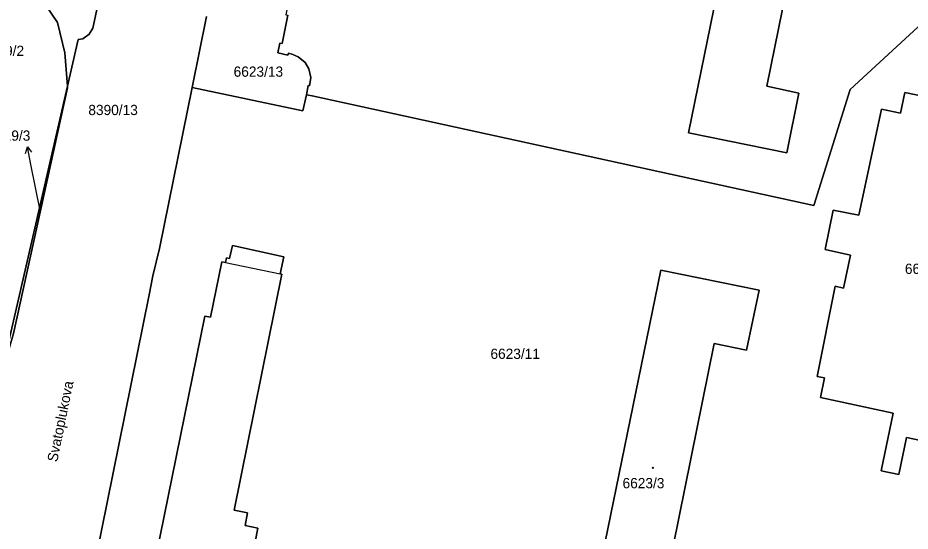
# Model space of a CAD drawing. Extents: x -596233 to -595156, y -1161235 to -1159375.
# Drawn here: x -595554.5 to -595406.4, y -1159722.6 to -1159637.3 of the extents above; entities that cross this region are included whole.
import ezdxf

# ---------------------------------------------------------------- set-up
doc = ezdxf.new("R2010")
doc.units = 0
for name, color, linetype in [('KN_CAR_KR', 7, 'Continuous'), ('KN_KULTURY', 7, 'Continuous'), ('KN_PARC_CIS_POM', 7, 'Continuous'), ('KN_PARC_CIS_POZ', 7, 'Continuous'), ('KN_PARC_CIS_STAV', 7, 'Continuous'), ('KN_PARC_PLOCHA', 7, 'Continuous'), ('KN_ULICE', 7, 'Continuous'), ('PARC_C_SIPKA', 7, 'Continuous'), ('parcely_l', 7, 'Continuous')]:
    doc.layers.add(name, color=color, linetype=linetype)

msp = doc.modelspace()

# ---------------------------------------------------------------- linework, layer by layer
at = {"layer": 'KN_CAR_KR'}
msp.add_lwpolyline([(-595520.01, -1159677.94), (-595510.95, -1159679.85)], dxfattribs=at)
at = {"layer": 'KN_KULTURY'}
for radius in [0.09, 0.0398]:
    msp.add_circle((-595449.07, -1159712.07), radius, dxfattribs=at)
at = {"layer": 'KN_PARC_PLOCHA'}
for points in [[(-595555.2, -1159689.72), (-595546.25, -1159648.94), (-595546.27, -1159648.62), (-595544.5, -1159640.9), (-595543.7, -1159640.76), (-595542.68, -1159640.02), (-595542.06, -1159639.01), (-595538.53, -1159622.47), (-595538.42, -1159620.75), (-595538.9, -1159619.08), (-595539.98, -1159617.81), (-595535.12, -1159586.64), (-595533.64, -1159581.88), (-595532.34, -1159575.46), (-595531.75, -1159572.57), (-595525.52, -1159541.94), (-595524.19, -1159535.39), (-595523.59, -1159532.34), (-595516.18, -1159498.88)], [(-595555.45, -1159601.55), (-595547.73, -1159599.31), (-595542.6, -1159596.31), (-595537.85, -1159591.18), (-595535.12, -1159586.64), (-595539.98, -1159617.81), (-595538.9, -1159619.08), (-595538.42, -1159620.75), (-595538.53, -1159622.47), (-595542.06, -1159639.01), (-595542.68, -1159640.02), (-595543.7, -1159640.76), (-595544.5, -1159640.9), (-595546.27, -1159648.62), (-595546.69, -1159643.12), (-595547.92, -1159638.05), (-595549.79, -1159635.29), (-595552.61, -1159632.7), (-595559.21, -1159628.44)], [(-595431.62, -1159599.93), (-595443.15, -1159656.39), (-595426.85, -1159659.72), (-595424.84, -1159649.8), (-595430.17, -1159648.62), (-595418.48, -1159591.14)], [(-595523.16, -1159637.07), (-595525.54, -1159648.85), (-595530.96, -1159675.6), (-595532.1, -1159680.15), (-595532.67, -1159683.3), (-595559.54, -1159815.86)], [(-595509.68, -1159636.86), (-595510.64, -1159641.58), (-595510.99, -1159641.51), (-595511.32, -1159643.13), (-595509.68, -1159643.48), (-595509.59, -1159643.16), (-595508.86, -1159643.36), (-595507.97, -1159643.75), (-595506.82, -1159644.73), (-595506.19, -1159645.77), (-595505.85, -1159647.2), (-595506.07, -1159648.57), (-595506.29, -1159648.53), (-595506.6, -1159650.07), (-595507.2, -1159652.72), (-595525.54, -1159648.85), (-595523.16, -1159637.07)], [(-595403.64, -1159637.51), (-595416.31, -1159649.2), (-595422.36, -1159668.46), (-595505.65, -1159650.26), (-595506.6, -1159650.07), (-595506.29, -1159648.53), (-595506.07, -1159648.57), (-595505.85, -1159647.2), (-595506.19, -1159645.77), (-595506.82, -1159644.73), (-595507.97, -1159643.75), (-595508.86, -1159643.36), (-595509.59, -1159643.16), (-595509.68, -1159643.48), (-595511.32, -1159643.13), (-595510.99, -1159641.51), (-595510.64, -1159641.58), (-595509.68, -1159636.86)], [(-595559.54, -1159815.86), (-595532.67, -1159683.3), (-595532.1, -1159680.15), (-595530.96, -1159675.6), (-595525.54, -1159648.85), (-595507.2, -1159652.72), (-595506.6, -1159650.07), (-595505.65, -1159650.26), (-595422.36, -1159668.46), (-595416.31, -1159649.2), (-595403.64, -1159637.51)], [(-595515.1, -1159724.39), (-595514.67, -1159722.07), (-595516.78, -1159721.64), (-595516.35, -1159719.54), (-595518.61, -1159719.08), (-595510.67, -1159679.91), (-595510.95, -1159679.85), (-595510.34, -1159676.99), (-595518.88, -1159675.12), (-595519.34, -1159677.28), (-595519.85, -1159677.17), (-595520.01, -1159677.94), (-595520.63, -1159677.81), (-595522.51, -1159687.03), (-595523.46, -1159686.84), (-595539.67, -1159766.71)], [(-595450.51, -1159748.88), (-595438.88, -1159691.42), (-595433.53, -1159692.53), (-595431.43, -1159682.54), (-595447.76, -1159679.2), (-595459.33, -1159735.74)]]:
    msp.add_lwpolyline(points, dxfattribs=at)
for points in [[(-595474.39, -1159591.21), (-595472.15, -1159580.19), (-595463, -1159582.06), (-595418.48, -1159591.14), (-595430.17, -1159648.62), (-595424.84, -1159649.8), (-595426.85, -1159659.72), (-595443.15, -1159656.39), (-595431.62, -1159599.93), (-595465.25, -1159593.08), (-595472.65, -1159591.57)], [(-595546.27, -1159648.62), (-595557.63, -1159697.99), (-595556.9, -1159692.19), (-595556.69, -1159689.27), (-595556.51, -1159686.5), (-595557.29, -1159677.07), (-595557.53, -1159672.86), (-595558.65, -1159666.96), (-595561.06, -1159657.25), (-595564.33, -1159646.97), (-595568.66, -1159637.75), (-595574.68, -1159628.43), (-595580.66, -1159620.5), (-595586.28, -1159614.51), (-595588.81, -1159612.31), (-595581.95, -1159617.21), (-595575.76, -1159621.08), (-595559.21, -1159628.44), (-595552.61, -1159632.7), (-595549.79, -1159635.29), (-595547.92, -1159638.05), (-595546.69, -1159643.12)], [(-595557.63, -1159697.99), (-595546.27, -1159648.62), (-595546.25, -1159648.94), (-595555.2, -1159689.72)], [(-595383.99, -1159651.2), (-595396.9, -1159648.47), (-595397.58, -1159651.69), (-595407.24, -1159649.7), (-595407.94, -1159653.16), (-595411.09, -1159652.49), (-595414.87, -1159670.1), (-595419.14, -1159669.26), (-595420.49, -1159675.77), (-595416.26, -1159676.72), (-595417.42, -1159682.22), (-595418.82, -1159681.9), (-595421.79, -1159696.89), (-595420.58, -1159697.14), (-595421.26, -1159700.36), (-595409.18, -1159703), (-595411.19, -1159712.57), (-595408.26, -1159713.18), (-595406.97, -1159707.04), (-595397.18, -1159709.09), (-595389.51, -1159672.53), (-595387.53, -1159672.92), (-595384.39, -1159657.96), (-595385.33, -1159657.74)], [(-595383.99, -1159651.2), (-595385.33, -1159657.74), (-595384.39, -1159657.96), (-595387.53, -1159672.92), (-595389.51, -1159672.53), (-595397.18, -1159709.09), (-595406.97, -1159707.04), (-595408.26, -1159713.18), (-595411.19, -1159712.57), (-595409.18, -1159703), (-595421.26, -1159700.36), (-595420.58, -1159697.14), (-595421.79, -1159696.89), (-595418.82, -1159681.9), (-595417.42, -1159682.22), (-595416.26, -1159676.72), (-595420.49, -1159675.77), (-595419.14, -1159669.26), (-595414.87, -1159670.1), (-595411.09, -1159652.49), (-595407.94, -1159653.16), (-595407.24, -1159649.7), (-595397.58, -1159651.69), (-595396.9, -1159648.47)], [(-595501.97, -1159727.06), (-595504.22, -1159737.87), (-595521.73, -1159734.41), (-595528.7, -1159768.85), (-595539.67, -1159766.71), (-595523.46, -1159686.84), (-595522.51, -1159687.03), (-595520.63, -1159677.81), (-595520.01, -1159677.94), (-595519.85, -1159677.17), (-595519.34, -1159677.28), (-595518.88, -1159675.12), (-595510.34, -1159676.99), (-595510.95, -1159679.85), (-595510.67, -1159679.91), (-595518.61, -1159719.08), (-595516.35, -1159719.54), (-595516.78, -1159721.64), (-595514.67, -1159722.07), (-595515.1, -1159724.39)], [(-595504.22, -1159737.87), (-595501.97, -1159727.06), (-595492.75, -1159728.94), (-595459.33, -1159735.74), (-595447.76, -1159679.2), (-595431.43, -1159682.54), (-595433.53, -1159692.53), (-595438.88, -1159691.42), (-595450.51, -1159748.88), (-595495.07, -1159739.82)]]:
    msp.add_lwpolyline(points, close=True, dxfattribs=at)
at = {"layer": 'PARC_C_SIPKA'}
for points in [[(-595553.2046, -1159659.8279), (-595552.9116, -1159658.7489), (-595552.2242, -1159659.6307)], [(-595550.79, -1159669.29), (-595552.32, -1159661.69), (-595552.9116, -1159658.7489)]]:
    msp.add_lwpolyline(points, dxfattribs=at)
at = {"layer": 'parcely_l'}
for points in [[(-595474.39, -1159591.21), (-595472.65, -1159591.57), (-595465.25, -1159593.08), (-595431.62, -1159599.93), (-595443.15, -1159656.39), (-595426.85, -1159659.72), (-595424.84, -1159649.8), (-595430.17, -1159648.62), (-595418.48, -1159591.14), (-595463, -1159582.06), (-595472.15, -1159580.19)], [(-595535.12, -1159586.64), (-595539.98, -1159617.81), (-595538.9, -1159619.08), (-595538.42, -1159620.75), (-595538.53, -1159622.47), (-595542.06, -1159639.01), (-595542.68, -1159640.02), (-595543.7, -1159640.76), (-595544.5, -1159640.9), (-595546.27, -1159648.62)], [(-595546.27, -1159648.62), (-595546.69, -1159643.12), (-595547.92, -1159638.05), (-595549.79, -1159635.29), (-595552.61, -1159632.7), (-595559.21, -1159628.44), (-595575.76, -1159621.08), (-595581.95, -1159617.21), (-595588.81, -1159612.31)], [(-595508.83, -1159632.67), (-595509.34, -1159635.23), (-595509.68, -1159635.16), (-595510.02, -1159636.79), (-595509.68, -1159636.86), (-595510.64, -1159641.58), (-595510.99, -1159641.51), (-595511.32, -1159643.13), (-595509.68, -1159643.48), (-595509.59, -1159643.16), (-595508.86, -1159643.36), (-595507.97, -1159643.75), (-595506.82, -1159644.73), (-595506.19, -1159645.77), (-595505.85, -1159647.2), (-595506.07, -1159648.57), (-595506.29, -1159648.53), (-595506.6, -1159650.07)], [(-595525.54, -1159648.85), (-595523.16, -1159637.07)], [(-595506.6, -1159650.07), (-595505.65, -1159650.26), (-595422.36, -1159668.46), (-595416.31, -1159649.2), (-595403.64, -1159637.51), (-595384.34, -1159641.47), (-595371.71, -1159644.16), (-595374.21, -1159656.87), (-595352.71, -1159661.21), (-595350.03, -1159654.04), (-595344.29, -1159646.53), (-595340.9, -1159647.11), (-595341.52, -1159649.73), (-595335.81, -1159650.59), (-595335.3, -1159648.43), (-595320.61, -1159651.12)], [(-595525.54, -1159648.85), (-595530.96, -1159675.6), (-595532.1, -1159680.15), (-595532.67, -1159683.3), (-595559.54, -1159815.86)], [(-595557.63, -1159697.99), (-595555.2, -1159689.72), (-595546.25, -1159648.94), (-595546.27, -1159648.62)], [(-595557.63, -1159697.99), (-595546.27, -1159648.62)], [(-595506.6, -1159650.07), (-595507.2, -1159652.72), (-595525.54, -1159648.85)], [(-595397.18, -1159709.09), (-595406.97, -1159707.04), (-595408.26, -1159713.18), (-595411.19, -1159712.57), (-595409.18, -1159703), (-595421.26, -1159700.36), (-595420.58, -1159697.14), (-595421.79, -1159696.89), (-595418.82, -1159681.9), (-595417.42, -1159682.22), (-595416.26, -1159676.72), (-595420.49, -1159675.77), (-595419.14, -1159669.26), (-595414.87, -1159670.1), (-595411.09, -1159652.49), (-595407.94, -1159653.16), (-595407.24, -1159649.7), (-595397.58, -1159651.69)], [(-595501.97, -1159727.06), (-595515.1, -1159724.39), (-595514.67, -1159722.07), (-595516.78, -1159721.64), (-595516.35, -1159719.54), (-595518.61, -1159719.08), (-595510.67, -1159679.91), (-595510.95, -1159679.85), (-595510.34, -1159676.99), (-595518.88, -1159675.12), (-595519.34, -1159677.28), (-595519.85, -1159677.17), (-595520.01, -1159677.94), (-595520.63, -1159677.81), (-595522.51, -1159687.03), (-595523.46, -1159686.84), (-595539.67, -1159766.71), (-595528.7, -1159768.85), (-595521.73, -1159734.41), (-595504.22, -1159737.87)], [(-595504.22, -1159737.87), (-595495.07, -1159739.82), (-595450.51, -1159748.88), (-595438.88, -1159691.42), (-595433.53, -1159692.53), (-595431.43, -1159682.54), (-595447.76, -1159679.2), (-595459.33, -1159735.74), (-595492.75, -1159728.94), (-595501.97, -1159727.06)]]:
    msp.add_lwpolyline(points, dxfattribs=at)

# ---------------------------------------------------------------- texts
at = {"layer": 'KN_PARC_CIS_POM'}
msp.add_text('6519/3', height=0.1, rotation=76.464144, dxfattribs=at).set_placement((-595550.8563, -1159669.5655))
at = {"layer": 'KN_PARC_CIS_POZ'}
for s, p in [('6519/2', (-595560.4166, -1159643.62)), ('6623/13', (-595518.6766, -1159647.08)), ('8390/13', (-595542.7966, -1159653.45)), ('6519/3', (-595559.3766, -1159657.71)), ('6623/11', (-595476.0366, -1159693.97))]:
    msp.add_text(s, height=1.7, dxfattribs=at).set_placement(p)
at = {"layer": 'KN_PARC_CIS_STAV'}
for s, p in [('6621', (-595407.2266, -1159679.84)), ('6623/3', (-595454.1066, -1159715.46))]:
    msp.add_text(s, height=1.7, dxfattribs=at).set_placement(p)
at = {"layer": 'KN_ULICE'}
msp.add_text('Svatoplukova', height=1.7, rotation=78.442421, dxfattribs=at).set_placement((-595547.974, -1159711.1958))

doc.saveas('drawing.dxf')
